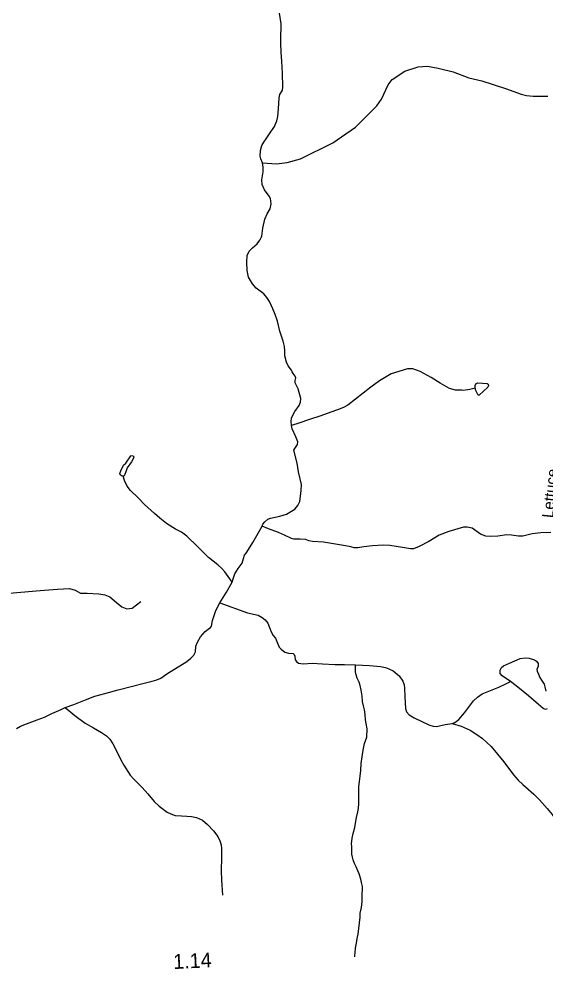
# Model space of a CAD drawing. Extents: x 2126262 to 2293712, y 749403 to 919119.
# Drawn here: x 2238393 to 2242847, y 827645 to 835686 of the extents above; entities that cross this region are included whole.
import ezdxf

# ---------------------------------------------------------------- set-up
doc = ezdxf.new("R2010")
doc.units = 0
for name, color, linetype in [('Exist Hydrographic Creek Single Shore', 7, 'Continuous'), ('Exist Hydrographic Misc Water Feature', 7, 'Continuous'), ('Exist Hydrographic Pond Under 1500 Sq Ft', 7, 'Continuous'), ('Exist Road Non-System Type 51', 7, 'Continuous'), ('Exist Road Secondary Mileage Hundredths English Label', 7, 'Continuous'), ('Exist Road Secondary Type 51 Label', 7, 'Continuous')]:
    doc.layers.add(name, color=color, linetype=linetype)

msp = doc.modelspace()

# ---------------------------------------------------------------- linework, layer by layer
at = {"layer": 'Exist Hydrographic Creek Single Shore'}
for points in [[(2240455.5, 834468.7), (2240439.4, 834503.7), (2240436.2, 834526.5), (2240437.3, 834573.2), (2240448.1, 834616.7), (2240465.5, 834642.7), (2240487.2, 834671), (2240514.3, 834715.5), (2240556.7, 834777.8), (2240576.2, 834823.4), (2240583.8, 834860.3), (2240589.3, 834926.6), (2240594.7, 835020), (2240601.2, 835046), (2240624, 835085.2), (2240628.3, 835109.1), (2240627.2, 835140.6), (2240622.9, 835196.4), (2240622.9, 835229), (2240619.7, 835328.9), (2240613.1, 835401.7), (2240608.8, 835483.7), (2240611, 835560.8), (2240612.1, 835596.7), (2240612.1, 835645.5), (2240597.9, 835736.8)], [(2240699.4, 832245.7), (2240696.9, 832278.1), (2240699.1, 832307.4), (2240711.1, 832332.4), (2240729.5, 832363.9), (2240765.3, 832416.1), (2240776.2, 832443.2), (2240778.4, 832474.7), (2240757.7, 832555.1), (2240730.9, 832607.8), (2240730.9, 832626.2), (2240736.4, 832648), (2240732, 832662.1), (2240714.6, 832684.9), (2240707, 832701.2), (2240701.6, 832715.3), (2240673.4, 832751.2), (2240659.3, 832780.5), (2240644.1, 832835.9), (2240645.2, 832877.2), (2240641.9, 832915.2), (2240631, 832959.7), (2240602.8, 833043.9), (2240581.1, 833127.5), (2240561.6, 833186.2), (2240540.9, 833231.8), (2240513.8, 833295.9), (2240492.4, 833330.1), (2240466.4, 833359.4), (2240401.2, 833407.2), (2240368.7, 833444.2), (2240337.2, 833500.7), (2240326.3, 833558.2), (2240320.9, 833627.7), (2240326.3, 833684.7), (2240342.6, 833720.5), (2240368.7, 833749.8), (2240409.9, 833782.4), (2240431.6, 833813.9), (2240447.9, 833848.7), (2240458.8, 833916), (2240475, 833992.5), (2240494.6, 834037), (2240519.6, 834079.4), (2240527.2, 834120.7), (2240523.9, 834166.3), (2240510.9, 834188), (2240471.8, 834241.2), (2240452.2, 834284.7), (2240447.9, 834323.8), (2240459.8, 834393.8), (2240460.9, 834432.9), (2240455.5, 834468.7)], [(2240452.9, 831392.2), (2240457.4, 831410.6), (2240474.7, 831429.1), (2240499.7, 831453), (2240523.6, 831460.6), (2240600.7, 831478), (2240658.2, 831496.4), (2240728.8, 831538.8), (2240752.6, 831567.1), (2240770, 831602.9), (2240783, 831695.2), (2240784.1, 831746.7), (2240760.2, 831852.1), (2240749.4, 831925.9), (2240721.2, 832036.7), (2240727.7, 832051.9), (2240750.5, 832085.6), (2240752.6, 832107.3), (2240737.4, 832150.8), (2240704.9, 832217.5), (2240699.4, 832245.7)], [(2240197.8, 830920.6), (2240206.5, 830948.4), (2240221.7, 830990.8), (2240249.9, 831035.3), (2240283.5, 831081), (2240294.4, 831120.1), (2240302, 831147.8), (2240316.1, 831166.2), (2240336.7, 831196.7), (2240372.6, 831255.3), (2240406.2, 831315), (2240452.9, 831392.2)], [(2240092.5, 830744.7), (2240148.9, 830833.7), (2240197.8, 830920.6)], [(2238782.8, 829859.2), (2238857.7, 829885.1), (2238956.5, 829924.2), (2239035.8, 829955.7), (2239118.3, 829977.5), (2239232.3, 830007.9), (2239353.4, 830039.9), (2239440.3, 830062.7), (2239521.7, 830082.3), (2239558.6, 830093.1), (2239593.3, 830108.3), (2239645.4, 830143.1), (2239813.7, 830248.5), (2239849, 830275.1), (2239872.9, 830301.2), (2239887, 830329.4), (2239889.1, 830377.2), (2239903.3, 830413), (2239930.4, 830456.5), (2239968.4, 830502.1), (2239995.9, 830520.9), (2240013.2, 830537.2), (2240021.9, 830548.1), (2240030.6, 830595.9), (2240058.8, 830679.5), (2240092.5, 830744.7)], [(2238372.1, 829680.8), (2238406.9, 829700.4), (2238456.8, 829721), (2238545.8, 829754.7), (2238609.9, 829776.4), (2238672.1, 829807.9), (2238750.2, 829842.6), (2238782.8, 829859.2)]]:
    msp.add_lwpolyline(points, dxfattribs=at)
at = {"layer": 'Exist Hydrographic Misc Water Feature'}
for points in [[(2240455.5, 834468.7), (2240572.2, 834461.8), (2240664.5, 834472.6), (2240775.2, 834503), (2241049.5, 834638.4), (2241124.7, 834687.6), (2241241.7, 834772), (2241375.2, 834904.5), (2241424.1, 834952.3), (2241462.3, 835007), (2241517.7, 835128.7), (2241553.5, 835173.2), (2241659.9, 835243.8), (2241772.8, 835281.8), (2241851.7, 835285.8), (2241942.9, 835269.5), (2242069.9, 835239.1), (2242202.4, 835189.1), (2242312.4, 835161.9), (2242512.2, 835098.9), (2242644.2, 835050.5), (2242689.8, 835037.4), (2242745.6, 835034.5), (2242872.2, 835033.1)], [(2242257, 832561.1), (2242210.3, 832549.2), (2242158.2, 832542.7), (2242144.1, 832543.8), (2242088.7, 832544.8), (2242037.7, 832560), (2241958.4, 832603.5), (2241881.8, 832652.4), (2241790.6, 832703.4), (2241728.7, 832726.2), (2241682, 832724.1), (2241545.2, 832681.7), (2241446.5, 832624.1), (2241372.2, 832571.4), (2241177.6, 832418.3), (2241139.7, 832398), (2241091, 832379.3), (2241034.6, 832359.8), (2240948.8, 832327.2), (2240851.4, 832296.8), (2240763.5, 832266.4), (2240699.4, 832245.7)], [(2240197.8, 830920.6), (2240178.5, 830948.4), (2240135, 831007.1), (2240111.2, 831035.3), (2240076.4, 831066.8), (2239998.3, 831128.8), (2239904.2, 831221.6), (2239813, 831308.5), (2239769.6, 831342.2), (2239718.6, 831368.3), (2239642.6, 831417.1), (2239586.2, 831461.7), (2239539.9, 831500.2), (2239456.3, 831577.4), (2239397.7, 831637.1), (2239335.8, 831694.7), (2239308.7, 831732.7), (2239284.8, 831779.4), (2239276.1, 831816.3)], [(2242895.6, 831340.6), (2242812, 831337.4), (2242738.1, 831327.6), (2242660.4, 831310.2), (2242622.4, 831308), (2242563.8, 831317.8), (2242524.7, 831318.9), (2242448.7, 831310.2), (2242382.5, 831305.9), (2242346.7, 831310.2), (2242302.2, 831325.4), (2242229.4, 831375.4), (2242189.2, 831385.2), (2242158.1, 831385.2), (2242032.2, 831347.1), (2241950.7, 831317.8), (2241863.9, 831263.5), (2241781.7, 831220.1), (2241732.9, 831201.6), (2241709, 831201.6), (2241641.7, 831213.5), (2241533.1, 831230.9), (2241479.9, 831233.1), (2241385.5, 831226.6), (2241311.7, 831218.4), (2241262.1, 831209.7), (2241231.7, 831209.7), (2241203.5, 831217.3), (2241159, 831226), (2241054.8, 831244.4), (2240971.2, 831257.5), (2240878.9, 831265.1), (2240848.5, 831269.4), (2240821.4, 831281.4), (2240774.7, 831282.5), (2240719.3, 831283.5), (2240700.9, 831287.9), (2240642.2, 831316.1), (2240589, 831338.9), (2240505.4, 831370.4), (2240452.9, 831392.2)], [(2240092.5, 830744.7), (2240326.6, 830661.3), (2240417.8, 830639.6), (2240452.6, 830621.2), (2240476.5, 830601.6), (2240499.3, 830573.4), (2240528.6, 830498.4), (2240544.9, 830469.1), (2240565.5, 830445.2), (2240575.2, 830418), (2240594.8, 830369.2), (2240612.2, 830352.9), (2240644.7, 830325.7), (2240675.1, 830319.2), (2240713.1, 830315.9), (2240722.9, 830307.2), (2240728.3, 830292), (2240730.5, 830262.7), (2240741.3, 830247.5), (2240759.8, 830234.5), (2240798.9, 830227.9), (2240876.5, 830232.6), (2240962.3, 830228.3), (2241067.6, 830222.8), (2241150.1, 830221.8), (2241242.4, 830220.7)], [(2241235.7, 827748.6), (2241237.7, 827758.6), (2241239.4, 827782.6), (2241243.3, 827820.6), (2241250.6, 827862.6), (2241256.4, 827904.7), (2241266.2, 827940.7), (2241277.5, 828036.8), (2241282.8, 828082.8), (2241282.6, 828116.8), (2241294.1, 828166.9), (2241298, 828216.9), (2241299.4, 828264.9), (2241300.9, 828334.9), (2241300.9, 828342.9), (2241294.3, 828378.8), (2241286.1, 828406.7), (2241273.8, 828450.6), (2241261.7, 828476.5), (2241247.4, 828510.3), (2241235.1, 828538.3), (2241223, 828570.2), (2241216.8, 828592.1), (2241210.7, 828616), (2241210.2, 828658), (2241210.2, 828682), (2241208, 828705.9), (2241215.4, 828754), (2241223.2, 828792), (2241236.7, 828842.2), (2241246.3, 828896.2), (2241251.9, 828928.2), (2241261.7, 828976.3), (2241267.5, 829006.3), (2241271.1, 829044.3), (2241270.7, 829090.4), (2241270.1, 829150.3), (2241269.9, 829190.3), (2241275.7, 829232.4), (2241283.2, 829278.4), (2241288.6, 829326.4), (2241290.4, 829384.4), (2241297.8, 829440.4), (2241305.4, 829480.5), (2241311.1, 829512.5), (2241318.9, 829554.6), (2241338.4, 829608.7), (2241341.9, 829678.7), (2241331.4, 829722.6), (2241327.1, 829754.5), (2241322.8, 829800.5), (2241318.7, 829838.4), (2241310.3, 829872.3), (2241301.9, 829908.3), (2241297.6, 829954.3), (2241291.2, 830006.2), (2241282.8, 830044.1), (2241274.6, 830072), (2241256.4, 830107.8), (2241248.2, 830135.7), (2241241.8, 830159.7), (2241242.4, 830220.7)], [(2241242.4, 830220.7), (2241359.6, 830213.9), (2241453, 830206.3), (2241497.5, 830196.5), (2241524.6, 830186.7), (2241560.5, 830168.2), (2241611.5, 830127), (2241643, 830082.8), (2241653.5, 830051.3), (2241656.8, 830021.9), (2241658.9, 829949.1), (2241664.4, 829850.3), (2241674.1, 829823.1), (2241698, 829796), (2241740.4, 829772.1), (2241864.1, 829711.3), (2241899.9, 829700.4), (2241927.8, 829697.5), (2242002.7, 829714.8), (2242061.4, 829724.6)], [(2242061.4, 829724.6), (2242082.9, 829733.1), (2242117.6, 829758.1), (2242164.3, 829812.4), (2242206.6, 829870), (2242242.5, 829914.5), (2242275, 829944.9), (2242316.3, 829974.2), (2242386.8, 830002.5), (2242457.4, 830030.7), (2242516, 830057.9), (2242554, 830079.6)], [(2238782.8, 829859.2), (2238865.3, 829790.7), (2238952.2, 829725.6), (2239023.8, 829686.5), (2239091.1, 829648.4), (2239134.5, 829618), (2239161.7, 829589.8), (2239186.7, 829551.8), (2239217.7, 829492.6), (2239255.7, 829414.4), (2239280.7, 829370.9), (2239333.9, 829287.3), (2239364.3, 829252.5), (2239434.8, 829181.4), (2239482.6, 829128.1), (2239536.9, 829061.9), (2239580.3, 829023.9), (2239646.5, 828972.8), (2239679.1, 828957.6), (2239714.9, 828944.6), (2239768.5, 828940.7), (2239813, 828939.6), (2239853.2, 828937.4), (2239895.6, 828928.7), (2239945.5, 828903.7), (2239990, 828869), (2240039.9, 828814.7), (2240076.8, 828767.9), (2240094.2, 828729.9), (2240105.1, 828696.8), (2240108.3, 828661), (2240107.2, 828592.5), (2240105.1, 828473), (2240106.2, 828401.3), (2240117, 828271)], [(2242061.4, 829724.6), (2242137.5, 829701.7), (2242213.5, 829666.9), (2242268.8, 829631.1), (2242316.6, 829595.2), (2242391.5, 829527.2), (2242497.9, 829399.1), (2242579.3, 829288.3), (2242620, 829243.2), (2242659.1, 829207.3), (2242752.5, 829125.9), (2242800.2, 829077), (2242864.3, 829003.1), (2242908.8, 828952.1), (2242919.7, 828934.7), (2242927.3, 828881.5), (2242943.5, 828860.8), (2242960.9, 828853.2), (2243003.3, 828840.7), (2243022.8, 828827.7), (2243069.5, 828783.2)]]:
    msp.add_lwpolyline(points, dxfattribs=at)
for points in [[(2242257, 832561.1), (2242255.9, 832585), (2242261.3, 832599.2), (2242277.6, 832605.7), (2242357.9, 832600.2), (2242366.6, 832594.8), (2242368.8, 832585), (2242363.4, 832570.9), (2242289.5, 832501.4), (2242280.9, 832501.4), (2242260.2, 832541.6)], [(2239276.1, 831816.3), (2239259.8, 831819.6), (2239251.1, 831826.1), (2239247.9, 831838.1), (2239254.4, 831863), (2239278.3, 831908.7), (2239297.8, 831927.1), (2239339.1, 831989), (2239347.8, 831991.2), (2239357.5, 831989), (2239364, 831981.4), (2239364, 831974.9), (2239344.5, 831938), (2239309.8, 831888), (2239300, 831860.9), (2239289.1, 831830.5), (2239282.6, 831819.6)]]:
    msp.add_lwpolyline(points, close=True, dxfattribs=at)
at = {"layer": 'Exist Hydrographic Pond Under 1500 Sq Ft'}
for points in [[(2242554, 830079.6), (2242484, 830127), (2242467.7, 830145.4), (2242467.7, 830173.7), (2242478.6, 830196.5), (2242497, 830211.7), (2242545.9, 830234.5), (2242637.1, 830272.5), (2242678.3, 830280.1), (2242712, 830276.9), (2242758.7, 830262.7), (2242774.9, 830251.9), (2242788, 830230.2), (2242789.1, 830208.4), (2242778.2, 830179.1), (2242779.3, 830166.1), (2242792.3, 830142.2), (2242802.1, 830113.9), (2242818.4, 830088.9), (2242839, 830057.4), (2242846.6, 830034.6), (2242853.1, 829995.5)], [(2242866.1, 829847.3), (2242850.9, 829842.9), (2242830.3, 829851.6), (2242791.2, 829884.2), (2242707.6, 829957), (2242602.3, 830042.8), (2242554, 830079.6)]]:
    msp.add_lwpolyline(points, dxfattribs=at)
at = {"layer": 'Exist Road Non-System Type 51'}
msp.add_lwpolyline([(2238106, 830807.2), (2238244.1, 830821.9), (2238572, 830849.8), (2238717.8, 830858.9), (2238819.6, 830867.3), (2238869.8, 830851.9), (2238914.5, 830826.8), (2238970.3, 830825.4), (2239069.3, 830821.2), (2239121, 830811.4), (2239161.4, 830796), (2239219.3, 830747.9), (2239262.6, 830711.6), (2239305.8, 830694.8), (2239350.5, 830699), (2239425.8, 830754.8)], dxfattribs=at)

# ---------------------------------------------------------------- texts
at = {"layer": 'Exist Road Secondary Mileage Hundredths English Label'}
msp.add_text('1.14', height=125, rotation=2.80873, dxfattribs=at).set_placement((2239701.6, 827644.6))
at = {"layer": 'Exist Road Secondary Type 51 Label'}
msp.add_text('Lettuce', height=95, rotation=84.18188, dxfattribs=at).set_placement((2242915.6, 831459.5))

doc.saveas('drawing.dxf')
